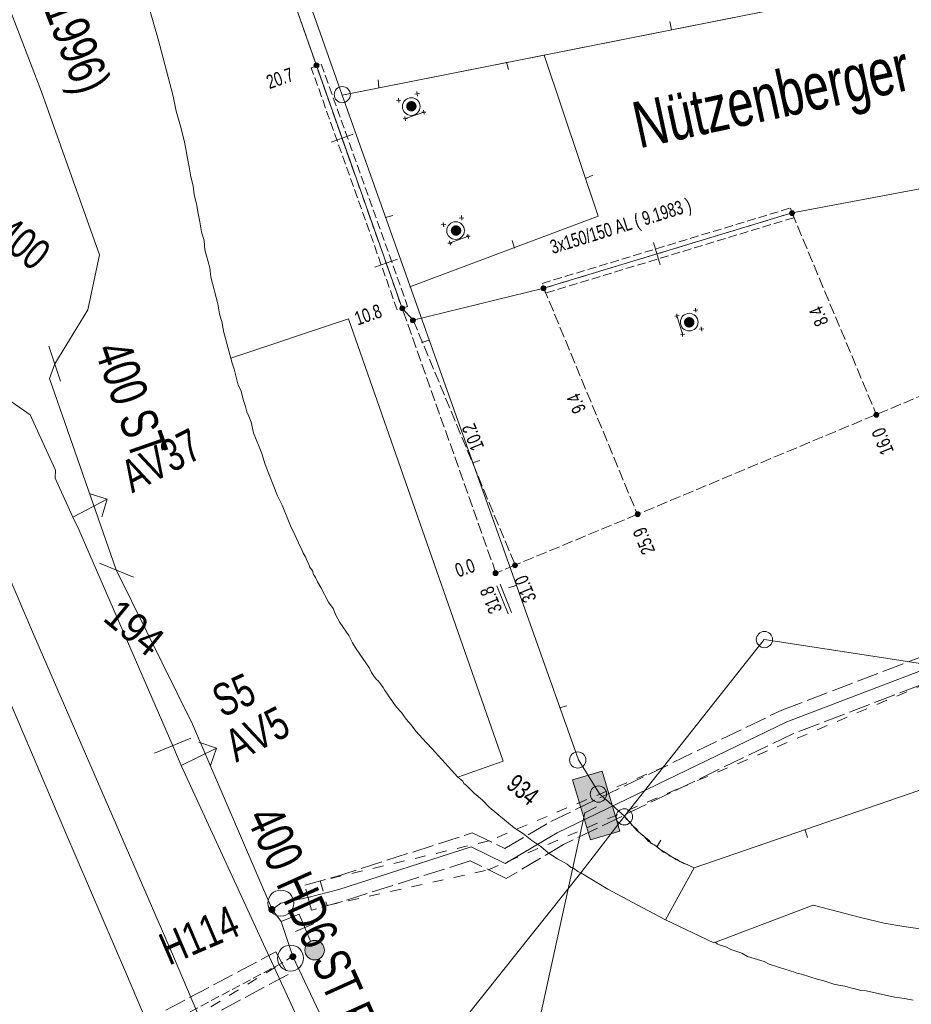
# Model space of a CAD drawing. Header units: metres. Extents: x -740 to 758, y -633 to 854.
# Tile 985 of 1056: x 438 to 473, y -46 to -8. Entities that reach past the tile are written whole.
import ezdxf

# ---------------------------------------------------------------- set-up
doc = ezdxf.new("R2010")
doc.units = ezdxf.units.M
doc.header["$MEASUREMENT"] = 0
for name, pattern in [('166_166', [0.3328, 0.1664, -0.1664]), ('333_125', [0.4576, 0.3328, -0.1248]), ('333_333', [0.6656, 0.3328, -0.3328]), ('416_125', [0.5408, 0.416, -0.1248]), ('416_416', [0.832, 0.416, -0.416]), ('832_208', [1.04, 0.832, -0.208])]:
    doc.linetypes.add(name, pattern=pattern)
for name, color, linetype in [('Gas.LOVION', 7, 'Continuous'), ('Gis.LOVION', 7, 'Continuous'), ('Grundkarte.LOVION', 7, 'Continuous'), ('Grundkarte_Text.LOVION', 7, 'Continuous'), ('Strom.LOVION', 7, 'Continuous'), ('StromBemass.LOVION', 7, 'Continuous'), ('Telko.LOVION', 7, 'Continuous'), ('Wasser.LOVION', 7, 'Continuous')]:
    doc.layers.add(name, color=color, linetype=linetype)
doc.styles.add('ERSTELLTER_STIL_1', font='arial.ttf')

msp = doc.modelspace()

# ---------------------------------------------------------------- hatches: boundary and pattern name
at = {"layer": 'Strom.LOVION', "linetype": 'Continuous', "lineweight": 18}
for points in [[(453.631, -11.654), (453.646, -11.634), (453.658, -11.612), (453.667, -11.589), (453.673, -11.564), (453.676, -11.539), (453.676, -11.514), (453.673, -11.489), (453.667, -11.465), (453.657, -11.442), (453.645, -11.42), (453.63, -11.4), (453.613, -11.381), (453.594, -11.365), (453.573, -11.352), (453.55, -11.341), (453.526, -11.334), (453.501, -11.329), (453.476, -11.328), (453.451, -11.329), (453.427, -11.334), (453.403, -11.342), (453.38, -11.353), (453.359, -11.366), (453.34, -11.382), (453.323, -11.401), (453.308, -11.421), (453.296, -11.443), (453.287, -11.466), (453.281, -11.491), (453.278, -11.516), (453.278, -11.541), (453.281, -11.565), (453.287, -11.59), (453.297, -11.613), (453.309, -11.635), (453.323, -11.655), (453.341, -11.673), (453.36, -11.689), (453.381, -11.703), (453.404, -11.713), (453.428, -11.721), (453.453, -11.726), (453.478, -11.727), (453.503, -11.725), (453.527, -11.721), (453.551, -11.713), (453.574, -11.702), (453.595, -11.689), (453.614, -11.673)], [(453.536, -11.573), (453.541, -11.566), (453.545, -11.558), (453.548, -11.549), (453.551, -11.541), (453.552, -11.532), (453.552, -11.523), (453.551, -11.514), (453.548, -11.505), (453.545, -11.497), (453.541, -11.489), (453.535, -11.482), (453.529, -11.475), (453.522, -11.47), (453.515, -11.465), (453.506, -11.461), (453.498, -11.458), (453.489, -11.457), (453.48, -11.456), (453.471, -11.457), (453.462, -11.458), (453.454, -11.461), (453.446, -11.465), (453.438, -11.47), (453.431, -11.476), (453.425, -11.482), (453.42, -11.489), (453.416, -11.497), (453.412, -11.506), (453.41, -11.514), (453.409, -11.523), (453.409, -11.532), (453.41, -11.541), (453.412, -11.55), (453.416, -11.558), (453.42, -11.566), (453.425, -11.573), (453.432, -11.58), (453.439, -11.585), (453.446, -11.59), (453.454, -11.594), (453.463, -11.597), (453.472, -11.598), (453.481, -11.599), (453.49, -11.598), (453.498, -11.597), (453.507, -11.594), (453.515, -11.59), (453.523, -11.585), (453.529, -11.579)], [(455.349, -16.431), (455.364, -16.411), (455.376, -16.389), (455.385, -16.365), (455.392, -16.341), (455.395, -16.316), (455.395, -16.291), (455.391, -16.266), (455.385, -16.241), (455.376, -16.218), (455.363, -16.196), (455.349, -16.176), (455.331, -16.157), (455.312, -16.141), (455.29, -16.128), (455.268, -16.117), (455.244, -16.109), (455.219, -16.105), (455.194, -16.103), (455.168, -16.105), (455.144, -16.11), (455.12, -16.118), (455.097, -16.128), (455.076, -16.142), (455.056, -16.158), (455.039, -16.177), (455.024, -16.197), (455.012, -16.219), (455.003, -16.243), (454.997, -16.267), (454.994, -16.292), (454.994, -16.317), (454.997, -16.342), (455.003, -16.367), (455.013, -16.39), (455.025, -16.412), (455.04, -16.432), (455.057, -16.451), (455.077, -16.467), (455.098, -16.48), (455.121, -16.491), (455.145, -16.499), (455.17, -16.503), (455.195, -16.505), (455.22, -16.503), (455.245, -16.498), (455.269, -16.49), (455.292, -16.48), (455.313, -16.466), (455.332, -16.45)], [(455.25, -16.349), (455.255, -16.342), (455.259, -16.334), (455.263, -16.326), (455.265, -16.317), (455.266, -16.309), (455.266, -16.3), (455.265, -16.291), (455.263, -16.282), (455.259, -16.274), (455.255, -16.266), (455.25, -16.259), (455.244, -16.253), (455.237, -16.247), (455.229, -16.242), (455.221, -16.238), (455.213, -16.236), (455.204, -16.234), (455.195, -16.233), (455.186, -16.234), (455.177, -16.236), (455.169, -16.239), (455.161, -16.242), (455.153, -16.247), (455.147, -16.253), (455.14, -16.259), (455.135, -16.267), (455.131, -16.274), (455.128, -16.283), (455.126, -16.291), (455.124, -16.3), (455.124, -16.309), (455.126, -16.318), (455.128, -16.326), (455.131, -16.335), (455.135, -16.342), (455.141, -16.35), (455.147, -16.356), (455.154, -16.362), (455.161, -16.367), (455.169, -16.37), (455.178, -16.373), (455.187, -16.375), (455.195, -16.375), (455.204, -16.375), (455.213, -16.373), (455.221, -16.37), (455.23, -16.366), (455.237, -16.362), (455.244, -16.356)], [(464.315, -19.96), (464.329, -19.94), (464.341, -19.918), (464.351, -19.894), (464.357, -19.87), (464.36, -19.845), (464.36, -19.82), (464.357, -19.795), (464.35, -19.77), (464.341, -19.747), (464.329, -19.725), (464.314, -19.705), (464.297, -19.686), (464.277, -19.67), (464.256, -19.657), (464.233, -19.646), (464.209, -19.638), (464.184, -19.634), (464.159, -19.632), (464.134, -19.634), (464.109, -19.639), (464.085, -19.647), (464.063, -19.657), (464.041, -19.671), (464.022, -19.687), (464.005, -19.706), (463.99, -19.726), (463.978, -19.748), (463.969, -19.772), (463.963, -19.796), (463.959, -19.821), (463.96, -19.846), (463.963, -19.871), (463.969, -19.896), (463.978, -19.919), (463.991, -19.941), (464.006, -19.961), (464.023, -19.98), (464.042, -19.996), (464.064, -20.009), (464.086, -20.02), (464.11, -20.027), (464.135, -20.032), (464.16, -20.034), (464.185, -20.032), (464.21, -20.027), (464.234, -20.019), (464.257, -20.008), (464.278, -19.995), (464.297, -19.979)], [(464.215, -19.878), (464.22, -19.871), (464.224, -19.863), (464.228, -19.855), (464.23, -19.846), (464.231, -19.837), (464.231, -19.828), (464.23, -19.819), (464.228, -19.811), (464.224, -19.802), (464.22, -19.795), (464.215, -19.787), (464.208, -19.781), (464.202, -19.775), (464.194, -19.77), (464.186, -19.767), (464.177, -19.764), (464.169, -19.762), (464.16, -19.762), (464.151, -19.762), (464.142, -19.764), (464.133, -19.767), (464.125, -19.771), (464.118, -19.775), (464.111, -19.781), (464.105, -19.788), (464.099, -19.795), (464.095, -19.803), (464.092, -19.811), (464.09, -19.82), (464.089, -19.829), (464.089, -19.838), (464.09, -19.847), (464.092, -19.855), (464.095, -19.864), (464.1, -19.871), (464.105, -19.879), (464.111, -19.885), (464.118, -19.891), (464.126, -19.896), (464.134, -19.899), (464.142, -19.902), (464.151, -19.904), (464.16, -19.904), (464.169, -19.904), (464.178, -19.902), (464.186, -19.899), (464.194, -19.895), (464.202, -19.891), (464.209, -19.885)]]:
    msp.add_hatch(color=150, dxfattribs=at).paths.add_polyline_path(points)
at = {"layer": 'StromBemass.LOVION', "linetype": 'Continuous', "lineweight": 13}
for points in [[(449.898, -10.01), (449.904, -10.001), (449.91, -9.991), (449.914, -9.98), (449.917, -9.968), (449.919, -9.957), (449.919, -9.945), (449.917, -9.933), (449.914, -9.922), (449.91, -9.911), (449.904, -9.901), (449.897, -9.892), (449.889, -9.883), (449.88, -9.876), (449.87, -9.869), (449.86, -9.864), (449.848, -9.861), (449.837, -9.859), (449.825, -9.858), (449.814, -9.859), (449.802, -9.861), (449.791, -9.865), (449.78, -9.87), (449.77, -9.876), (449.761, -9.883), (449.753, -9.892), (449.747, -9.902), (449.741, -9.912), (449.737, -9.923), (449.734, -9.934), (449.732, -9.946), (449.732, -9.957), (449.734, -9.969), (449.737, -9.98), (449.741, -9.991), (449.747, -10.001), (449.754, -10.011), (449.762, -10.019), (449.771, -10.027), (449.781, -10.033), (449.791, -10.038), (449.803, -10.042), (449.814, -10.044), (449.826, -10.045), (449.838, -10.044), (449.849, -10.042), (449.86, -10.038), (449.871, -10.033), (449.881, -10.027), (449.89, -10.019)], [(449.898, -10.01), (449.904, -10.001), (449.91, -9.991), (449.914, -9.98), (449.917, -9.968), (449.919, -9.957), (449.919, -9.945), (449.917, -9.933), (449.914, -9.922), (449.91, -9.911), (449.904, -9.901), (449.897, -9.892), (449.889, -9.883), (449.88, -9.876), (449.87, -9.869), (449.86, -9.864), (449.848, -9.861), (449.837, -9.859), (449.825, -9.858), (449.814, -9.859), (449.802, -9.861), (449.791, -9.865), (449.78, -9.87), (449.77, -9.876), (449.761, -9.883), (449.753, -9.892), (449.747, -9.902), (449.741, -9.912), (449.737, -9.923), (449.734, -9.934), (449.732, -9.946), (449.732, -9.957), (449.734, -9.969), (449.737, -9.98), (449.741, -9.991), (449.747, -10.001), (449.754, -10.011), (449.762, -10.019), (449.771, -10.027), (449.781, -10.033), (449.791, -10.038), (449.803, -10.042), (449.814, -10.044), (449.826, -10.045), (449.838, -10.044), (449.849, -10.042), (449.86, -10.038), (449.871, -10.033), (449.881, -10.027), (449.89, -10.019)], [(449.898, -10.01), (449.904, -10.001), (449.91, -9.991), (449.914, -9.98), (449.917, -9.968), (449.919, -9.957), (449.919, -9.945), (449.917, -9.933), (449.914, -9.922), (449.91, -9.911), (449.904, -9.901), (449.897, -9.892), (449.889, -9.883), (449.88, -9.876), (449.87, -9.869), (449.86, -9.864), (449.848, -9.861), (449.837, -9.859), (449.825, -9.858), (449.814, -9.859), (449.802, -9.861), (449.791, -9.865), (449.78, -9.87), (449.77, -9.876), (449.761, -9.883), (449.753, -9.892), (449.747, -9.902), (449.741, -9.912), (449.737, -9.923), (449.734, -9.934), (449.732, -9.946), (449.732, -9.957), (449.734, -9.969), (449.737, -9.98), (449.741, -9.991), (449.747, -10.001), (449.754, -10.011), (449.762, -10.019), (449.771, -10.027), (449.781, -10.033), (449.791, -10.038), (449.803, -10.042), (449.814, -10.044), (449.826, -10.045), (449.838, -10.044), (449.849, -10.042), (449.86, -10.038), (449.871, -10.033), (449.881, -10.027), (449.89, -10.019)], [(449.9, -10.016), (449.906, -10.006), (449.912, -9.996), (449.916, -9.985), (449.919, -9.974), (449.921, -9.962), (449.921, -9.95), (449.919, -9.938), (449.916, -9.927), (449.912, -9.916), (449.906, -9.906), (449.899, -9.896), (449.891, -9.888), (449.882, -9.88), (449.872, -9.874), (449.861, -9.869), (449.85, -9.865), (449.839, -9.863), (449.827, -9.863), (449.815, -9.863), (449.804, -9.866), (449.792, -9.869), (449.782, -9.874), (449.772, -9.881), (449.763, -9.888), (449.755, -9.897), (449.748, -9.906), (449.742, -9.917), (449.738, -9.928), (449.735, -9.939), (449.734, -9.951), (449.734, -9.962), (449.735, -9.974), (449.738, -9.986), (449.743, -9.996), (449.748, -10.007), (449.755, -10.016), (449.763, -10.025), (449.772, -10.032), (449.782, -10.039), (449.793, -10.043), (449.804, -10.047), (449.816, -10.049), (449.828, -10.05), (449.839, -10.049), (449.851, -10.047), (449.862, -10.043), (449.873, -10.038), (449.883, -10.032), (449.892, -10.024)], [(468.189, -15.699), (468.196, -15.689), (468.201, -15.679), (468.206, -15.668), (468.208, -15.657), (468.21, -15.645), (468.21, -15.633), (468.208, -15.622), (468.205, -15.61), (468.201, -15.599), (468.195, -15.589), (468.188, -15.579), (468.18, -15.571), (468.171, -15.563), (468.161, -15.557), (468.151, -15.552), (468.139, -15.549), (468.128, -15.546), (468.116, -15.546), (468.104, -15.546), (468.093, -15.549), (468.082, -15.552), (468.071, -15.557), (468.061, -15.564), (468.052, -15.571), (468.044, -15.58), (468.037, -15.589), (468.032, -15.6), (468.027, -15.611), (468.024, -15.622), (468.023, -15.634), (468.023, -15.646), (468.024, -15.657), (468.027, -15.669), (468.032, -15.68), (468.037, -15.69), (468.044, -15.699), (468.053, -15.708), (468.062, -15.715), (468.072, -15.722), (468.082, -15.727), (468.093, -15.73), (468.105, -15.732), (468.117, -15.733), (468.128, -15.732), (468.14, -15.73), (468.151, -15.726), (468.162, -15.721), (468.172, -15.715), (468.181, -15.707)], [(458.632, -18.587), (458.639, -18.577), (458.645, -18.567), (458.649, -18.556), (458.652, -18.545), (458.653, -18.533), (458.653, -18.521), (458.652, -18.509), (458.649, -18.498), (458.644, -18.487), (458.639, -18.477), (458.632, -18.467), (458.624, -18.458), (458.615, -18.451), (458.605, -18.445), (458.594, -18.44), (458.583, -18.436), (458.571, -18.434), (458.559, -18.433), (458.547, -18.434), (458.536, -18.436), (458.525, -18.44), (458.514, -18.445), (458.504, -18.451), (458.495, -18.459), (458.487, -18.467), (458.48, -18.477), (458.474, -18.487), (458.47, -18.498), (458.467, -18.51), (458.465, -18.522), (458.466, -18.533), (458.467, -18.545), (458.47, -18.557), (458.474, -18.568), (458.48, -18.578), (458.487, -18.587), (458.495, -18.596), (458.504, -18.604), (458.514, -18.61), (458.525, -18.615), (458.536, -18.619), (458.548, -18.621), (458.56, -18.621), (458.572, -18.621), (458.583, -18.618), (458.594, -18.615), (458.605, -18.61), (458.615, -18.603), (458.624, -18.596)], [(453.2, -19.356), (453.206, -19.347), (453.212, -19.336), (453.216, -19.326), (453.219, -19.314), (453.22, -19.303), (453.22, -19.291), (453.219, -19.28), (453.216, -19.269), (453.212, -19.258), (453.206, -19.248), (453.199, -19.238), (453.191, -19.23), (453.182, -19.222), (453.173, -19.216), (453.162, -19.211), (453.151, -19.208), (453.14, -19.206), (453.128, -19.205), (453.116, -19.206), (453.105, -19.208), (453.094, -19.212), (453.083, -19.217), (453.074, -19.223), (453.065, -19.23), (453.057, -19.239), (453.05, -19.248), (453.045, -19.258), (453.04, -19.269), (453.037, -19.28), (453.036, -19.292), (453.036, -19.303), (453.038, -19.315), (453.04, -19.326), (453.045, -19.337), (453.05, -19.347), (453.057, -19.357), (453.065, -19.365), (453.074, -19.372), (453.084, -19.378), (453.095, -19.383), (453.106, -19.387), (453.117, -19.389), (453.129, -19.39), (453.14, -19.389), (453.152, -19.387), (453.163, -19.383), (453.173, -19.378), (453.183, -19.372), (453.192, -19.365)], [(453.2, -19.356), (453.206, -19.347), (453.212, -19.336), (453.216, -19.326), (453.219, -19.314), (453.22, -19.303), (453.22, -19.291), (453.219, -19.28), (453.216, -19.269), (453.212, -19.258), (453.206, -19.248), (453.199, -19.238), (453.191, -19.23), (453.182, -19.222), (453.173, -19.216), (453.162, -19.211), (453.151, -19.208), (453.14, -19.206), (453.128, -19.205), (453.116, -19.206), (453.105, -19.208), (453.094, -19.212), (453.083, -19.217), (453.074, -19.223), (453.065, -19.23), (453.057, -19.239), (453.05, -19.248), (453.045, -19.258), (453.04, -19.269), (453.037, -19.28), (453.036, -19.292), (453.036, -19.303), (453.038, -19.315), (453.04, -19.326), (453.045, -19.337), (453.05, -19.347), (453.057, -19.357), (453.065, -19.365), (453.074, -19.372), (453.084, -19.378), (453.095, -19.383), (453.106, -19.387), (453.117, -19.389), (453.129, -19.39), (453.14, -19.389), (453.152, -19.387), (453.163, -19.383), (453.173, -19.378), (453.183, -19.372), (453.192, -19.365)], [(453.612, -19.819), (453.619, -19.809), (453.625, -19.798), (453.629, -19.787), (453.632, -19.775), (453.633, -19.763), (453.633, -19.751), (453.632, -19.739), (453.629, -19.728), (453.624, -19.717), (453.619, -19.706), (453.611, -19.696), (453.603, -19.688), (453.594, -19.68), (453.584, -19.673), (453.573, -19.668), (453.561, -19.665), (453.549, -19.662), (453.537, -19.662), (453.525, -19.662), (453.513, -19.665), (453.502, -19.669), (453.491, -19.674), (453.481, -19.68), (453.472, -19.688), (453.463, -19.697), (453.456, -19.707), (453.451, -19.717), (453.446, -19.728), (453.443, -19.74), (453.442, -19.752), (453.442, -19.764), (453.443, -19.776), (453.446, -19.788), (453.451, -19.799), (453.457, -19.809), (453.464, -19.819), (453.472, -19.828), (453.481, -19.836), (453.492, -19.842), (453.503, -19.847), (453.514, -19.851), (453.526, -19.853), (453.538, -19.854), (453.55, -19.853), (453.562, -19.851), (453.573, -19.847), (453.584, -19.842), (453.594, -19.835), (453.604, -19.827)], [(471.429, -23.448), (471.436, -23.438), (471.442, -23.428), (471.446, -23.417), (471.449, -23.405), (471.451, -23.394), (471.45, -23.382), (471.449, -23.37), (471.446, -23.359), (471.442, -23.348), (471.436, -23.338), (471.429, -23.328), (471.421, -23.319), (471.412, -23.312), (471.402, -23.306), (471.391, -23.301), (471.38, -23.297), (471.368, -23.295), (471.356, -23.294), (471.345, -23.295), (471.333, -23.297), (471.322, -23.301), (471.311, -23.306), (471.301, -23.312), (471.292, -23.32), (471.284, -23.328), (471.277, -23.338), (471.272, -23.348), (471.267, -23.359), (471.264, -23.371), (471.263, -23.383), (471.263, -23.394), (471.264, -23.406), (471.267, -23.417), (471.272, -23.428), (471.278, -23.439), (471.284, -23.448), (471.293, -23.457), (471.302, -23.464), (471.312, -23.471), (471.322, -23.476), (471.334, -23.479), (471.345, -23.481), (471.357, -23.482), (471.369, -23.481), (471.38, -23.479), (471.392, -23.475), (471.402, -23.47), (471.412, -23.464), (471.421, -23.456)], [(462.25, -27.273), (462.257, -27.263), (462.263, -27.253), (462.267, -27.241), (462.27, -27.23), (462.272, -27.218), (462.271, -27.206), (462.27, -27.194), (462.267, -27.183), (462.263, -27.172), (462.257, -27.161), (462.25, -27.151), (462.241, -27.143), (462.232, -27.135), (462.222, -27.129), (462.211, -27.124), (462.2, -27.12), (462.188, -27.118), (462.176, -27.117), (462.164, -27.118), (462.153, -27.12), (462.141, -27.124), (462.13, -27.129), (462.12, -27.136), (462.111, -27.143), (462.103, -27.152), (462.096, -27.162), (462.09, -27.172), (462.086, -27.183), (462.083, -27.195), (462.081, -27.207), (462.082, -27.219), (462.083, -27.23), (462.086, -27.242), (462.09, -27.253), (462.096, -27.264), (462.103, -27.273), (462.112, -27.282), (462.121, -27.29), (462.131, -27.296), (462.142, -27.301), (462.153, -27.305), (462.165, -27.307), (462.177, -27.308), (462.189, -27.307), (462.2, -27.304), (462.212, -27.301), (462.223, -27.296), (462.233, -27.289), (462.242, -27.282)], [(457.534, -29.239), (457.541, -29.23), (457.547, -29.22), (457.551, -29.209), (457.554, -29.197), (457.555, -29.185), (457.555, -29.174), (457.554, -29.162), (457.551, -29.151), (457.547, -29.14), (457.541, -29.129), (457.534, -29.12), (457.526, -29.111), (457.517, -29.104), (457.507, -29.097), (457.496, -29.092), (457.485, -29.089), (457.473, -29.087), (457.461, -29.086), (457.45, -29.087), (457.438, -29.089), (457.427, -29.093), (457.416, -29.098), (457.406, -29.104), (457.397, -29.112), (457.389, -29.12), (457.382, -29.13), (457.377, -29.14), (457.372, -29.151), (457.37, -29.163), (457.368, -29.174), (457.368, -29.186), (457.37, -29.198), (457.373, -29.209), (457.377, -29.22), (457.383, -29.23), (457.39, -29.24), (457.398, -29.248), (457.407, -29.256), (457.417, -29.262), (457.427, -29.267), (457.439, -29.271), (457.45, -29.273), (457.462, -29.274), (457.474, -29.273), (457.485, -29.271), (457.497, -29.267), (457.507, -29.262), (457.517, -29.256), (457.526, -29.248)], [(456.787, -29.535), (456.794, -29.526), (456.8, -29.515), (456.804, -29.504), (456.807, -29.493), (456.808, -29.481), (456.808, -29.469), (456.807, -29.458), (456.804, -29.446), (456.8, -29.435), (456.794, -29.425), (456.787, -29.415), (456.779, -29.407), (456.77, -29.399), (456.76, -29.393), (456.749, -29.388), (456.738, -29.384), (456.726, -29.382), (456.714, -29.381), (456.703, -29.382), (456.691, -29.384), (456.68, -29.388), (456.669, -29.393), (456.659, -29.4), (456.65, -29.407), (456.642, -29.416), (456.635, -29.425), (456.629, -29.436), (456.625, -29.447), (456.622, -29.458), (456.621, -29.47), (456.621, -29.482), (456.622, -29.493), (456.625, -29.505), (456.63, -29.516), (456.635, -29.526), (456.642, -29.536), (456.65, -29.544), (456.66, -29.552), (456.67, -29.558), (456.68, -29.563), (456.692, -29.567), (456.703, -29.569), (456.715, -29.569), (456.727, -29.569), (456.738, -29.566), (456.749, -29.563), (456.76, -29.558), (456.77, -29.551), (456.779, -29.544)], [(456.79, -29.537), (456.797, -29.527), (456.803, -29.517), (456.807, -29.506), (456.81, -29.494), (456.811, -29.482), (456.811, -29.471), (456.81, -29.459), (456.807, -29.447), (456.802, -29.436), (456.797, -29.426), (456.79, -29.416), (456.782, -29.408), (456.772, -29.4), (456.762, -29.394), (456.752, -29.389), (456.74, -29.385), (456.729, -29.383), (456.717, -29.383), (456.705, -29.383), (456.693, -29.386), (456.682, -29.389), (456.671, -29.394), (456.661, -29.401), (456.652, -29.408), (456.644, -29.417), (456.637, -29.427), (456.632, -29.437), (456.627, -29.448), (456.624, -29.459), (456.623, -29.471), (456.623, -29.483), (456.625, -29.495), (456.628, -29.506), (456.632, -29.517), (456.638, -29.528), (456.645, -29.537), (456.653, -29.546), (456.662, -29.553), (456.672, -29.56), (456.683, -29.565), (456.694, -29.568), (456.706, -29.571), (456.718, -29.571), (456.729, -29.57), (456.741, -29.568), (456.752, -29.564), (456.763, -29.559), (456.773, -29.553), (456.782, -29.545)]]:
    msp.add_hatch(color=7, dxfattribs=at).paths.add_polyline_path(points)
at = {"layer": 'Telko.LOVION', "linetype": 'Continuous', "lineweight": 13}
msp.add_hatch(color=7, dxfattribs=at).paths.add_polyline_path([(459.679, -37.42), (460.363, -39.732), (461.498, -39.4), (460.814, -37.087)])
msp.add_hatch(color=7, dxfattribs=at).paths.add_polyline_path([(459.679, -37.42), (460.363, -39.732), (461.498, -39.4), (460.814, -37.087)])
at = {"layer": 'Wasser.LOVION', "linetype": 'Continuous', "lineweight": 13}
for points in [[(448.215, -42.493), (448.225, -42.48), (448.233, -42.465), (448.239, -42.45), (448.243, -42.434), (448.245, -42.417), (448.245, -42.4), (448.243, -42.384), (448.239, -42.368), (448.233, -42.352), (448.225, -42.338), (448.215, -42.324), (448.203, -42.312), (448.19, -42.302), (448.176, -42.293), (448.161, -42.286), (448.145, -42.281), (448.129, -42.278), (448.112, -42.277), (448.096, -42.278), (448.08, -42.281), (448.064, -42.286), (448.049, -42.293), (448.035, -42.302), (448.022, -42.313), (448.011, -42.325), (448.001, -42.338), (447.993, -42.353), (447.987, -42.369), (447.983, -42.385), (447.981, -42.401), (447.981, -42.418), (447.983, -42.434), (447.987, -42.45), (447.993, -42.466), (448.001, -42.48), (448.011, -42.494), (448.022, -42.506), (448.035, -42.517), (448.049, -42.525), (448.065, -42.532), (448.08, -42.538), (448.097, -42.541), (448.113, -42.542), (448.13, -42.541), (448.146, -42.537), (448.162, -42.532), (448.177, -42.525), (448.191, -42.516), (448.204, -42.505)], [(448.215, -42.496), (448.225, -42.483), (448.233, -42.468), (448.239, -42.453), (448.243, -42.437), (448.245, -42.42), (448.245, -42.403), (448.243, -42.387), (448.239, -42.371), (448.233, -42.355), (448.225, -42.341), (448.215, -42.327), (448.203, -42.315), (448.19, -42.305), (448.176, -42.296), (448.161, -42.289), (448.145, -42.284), (448.129, -42.281), (448.112, -42.28), (448.096, -42.281), (448.08, -42.284), (448.064, -42.289), (448.049, -42.296), (448.035, -42.305), (448.022, -42.316), (448.011, -42.328), (448.001, -42.342), (447.993, -42.356), (447.987, -42.372), (447.983, -42.388), (447.981, -42.404), (447.981, -42.421), (447.983, -42.437), (447.987, -42.453), (447.993, -42.469), (448.001, -42.483), (448.011, -42.497), (448.023, -42.509), (448.035, -42.52), (448.049, -42.528), (448.065, -42.535), (448.08, -42.541), (448.097, -42.544), (448.113, -42.545), (448.13, -42.544), (448.146, -42.54), (448.162, -42.535), (448.177, -42.528), (448.191, -42.519), (448.204, -42.508)], [(450.045, -44.21), (450.073, -44.172), (450.095, -44.13), (450.112, -44.087), (450.124, -44.041), (450.13, -43.994), (450.13, -43.947), (450.124, -43.901), (450.112, -43.855), (450.094, -43.811), (450.071, -43.77), (450.044, -43.732), (450.011, -43.698), (449.975, -43.668), (449.935, -43.643), (449.893, -43.623), (449.848, -43.609), (449.802, -43.6), (449.755, -43.597), (449.708, -43.6), (449.661, -43.609), (449.617, -43.624), (449.574, -43.644), (449.535, -43.67), (449.498, -43.7), (449.466, -43.734), (449.439, -43.772), (449.416, -43.814), (449.399, -43.857), (449.388, -43.903), (449.382, -43.95), (449.382, -43.997), (449.388, -44.043), (449.4, -44.089), (449.417, -44.133), (449.44, -44.174), (449.468, -44.212), (449.5, -44.246), (449.537, -44.276), (449.576, -44.301), (449.619, -44.321), (449.664, -44.335), (449.71, -44.344), (449.757, -44.347), (449.804, -44.343), (449.85, -44.335), (449.895, -44.32), (449.937, -44.3), (449.977, -44.274), (450.013, -44.244)], [(449.019, -44.305), (449.029, -44.292), (449.037, -44.277), (449.043, -44.262), (449.047, -44.246), (449.049, -44.23), (449.049, -44.214), (449.047, -44.198), (449.042, -44.182), (449.036, -44.167), (449.028, -44.152), (449.019, -44.139), (449.008, -44.127), (448.995, -44.117), (448.981, -44.108), (448.966, -44.101), (448.951, -44.096), (448.935, -44.093), (448.918, -44.092), (448.902, -44.093), (448.886, -44.096), (448.871, -44.102), (448.856, -44.109), (448.842, -44.117), (448.829, -44.128), (448.818, -44.14), (448.809, -44.153), (448.801, -44.167), (448.795, -44.183), (448.791, -44.198), (448.789, -44.215), (448.789, -44.231), (448.791, -44.247), (448.795, -44.263), (448.801, -44.278), (448.809, -44.292), (448.819, -44.306), (448.83, -44.317), (448.843, -44.328), (448.856, -44.337), (448.871, -44.343), (448.887, -44.348), (448.903, -44.351), (448.919, -44.352), (448.936, -44.351), (448.952, -44.348), (448.967, -44.343), (448.982, -44.336), (448.996, -44.327), (449.008, -44.317)], [(449.023, -44.305), (449.033, -44.292), (449.041, -44.277), (449.047, -44.262), (449.051, -44.246), (449.053, -44.23), (449.053, -44.214), (449.051, -44.198), (449.047, -44.182), (449.04, -44.167), (449.033, -44.153), (449.023, -44.139), (449.012, -44.127), (448.999, -44.117), (448.985, -44.108), (448.97, -44.102), (448.955, -44.097), (448.939, -44.094), (448.923, -44.093), (448.906, -44.094), (448.89, -44.097), (448.875, -44.102), (448.86, -44.109), (448.846, -44.118), (448.834, -44.128), (448.823, -44.14), (448.813, -44.153), (448.805, -44.168), (448.799, -44.183), (448.795, -44.199), (448.793, -44.215), (448.793, -44.231), (448.795, -44.247), (448.8, -44.263), (448.806, -44.278), (448.814, -44.292), (448.823, -44.306), (448.834, -44.318), (448.847, -44.328), (448.861, -44.337), (448.876, -44.343), (448.891, -44.348), (448.907, -44.351), (448.923, -44.352), (448.94, -44.351), (448.956, -44.348), (448.971, -44.343), (448.986, -44.336), (449, -44.327), (449.012, -44.317)]]:
    msp.add_hatch(color=7, dxfattribs=at).paths.add_polyline_path(points)

# ---------------------------------------------------------------- linework, layer by layer
at = {"layer": 'Gas.LOVION', "color": 1, "linetype": 'Continuous', "lineweight": 18}
msp.add_lwpolyline([(469.236, -88.918), (462.725, -76.136), (444.625, -36.867), (444.301, -36.116), (440.694, -27.794), (440.456, -27.329), (439.778, -25.829), (439.791, -25.517), (438.816, -23.396), (438.133, -22.916), (437.464, -22.42), (437.052, -22.135), (435.835, -21.323), (430.077, -17.453), (423.222, -12.788), (422.357, -12.104)], dxfattribs=at)
at = {"layer": 'Gas.LOVION', "color": 7, "linetype": 'Continuous', "lineweight": 13}
for points in [[(441.121, -26.422), (441.778, -26.638), (441.577, -27.308)], [(440.456, -27.329), (441.778, -26.638)], [(444.996, -35.826), (443.605, -36.405)], [(444.625, -36.867), (445.979, -36.203)], [(445.306, -35.973), (445.979, -36.203), (445.749, -36.875)]]:
    msp.add_lwpolyline(points, dxfattribs=at)
at = {"layer": 'Grundkarte.LOVION', "color": 253, "linetype": 'Continuous', "lineweight": 18}
for points in [[(500.515, 82.993), (509.493, 62.207), (531.829, 10.303), (530.352, 9.686), (486.646, -3.986), (450.81, -11.096), (442.511, 12.418)], [(432.542, -16.813), (438.907, -31.737), (444.324, -44.212), (447.279, -51.164)], [(444.948, -50.594), (442.528, -44.89), (440.157, -39.388), (437.283, -32.664)], [(473.037, -43.148), (472.408, -43.062), (471.656, -42.929), (470.749, -42.722), (468.929, -42.249), (465.109, -43.687), (463.25, -42.805), (462.159, -42.231), (461.036, -41.632), (459.999, -40.994), (461.678, -38.82), (462.145, -39.366), (462.434, -39.604), (462.601, -39.794), (462.82, -39.921), (463.045, -40.105), (463.296, -40.258), (463.644, -40.49), (464.355, -40.805), (482.826, -34.447)], [(473.037, -43.148), (472.408, -43.062), (471.656, -42.929), (470.749, -42.722), (468.929, -42.249), (465.109, -43.687), (463.25, -42.805), (462.159, -42.231), (461.036, -41.632), (459.999, -40.994), (461.678, -38.82), (462.145, -39.366), (462.434, -39.604), (462.601, -39.794), (462.82, -39.921), (463.045, -40.105), (463.296, -40.258), (463.644, -40.49), (464.355, -40.805), (482.826, -34.447)]]:
    msp.add_lwpolyline(points, dxfattribs=at)
at = {"layer": 'Grundkarte.LOVION', "color": 8, "linetype": 'Continuous', "lineweight": 18}
for points in [[(500.515, 82.993), (509.493, 62.207), (531.829, 10.303), (530.352, 9.686), (486.646, -3.986), (450.81, -11.096), (442.511, 12.418)], [(442.511, 12.418), (450.81, -11.096), (459.9, -36.659), (460.708, -37.969), (461.678, -38.82), (459.999, -40.994), (455.077, -47.18), (461.208, -64.55), (465.934, -75.704), (467.495, -78.063), (466.606, -78.948), (467.549, -81.339), (489.287, -122.897)], [(442.511, 12.418), (450.81, -11.096), (459.9, -36.659), (460.708, -37.969), (461.678, -38.82), (459.999, -40.994), (455.077, -47.18), (461.208, -64.55), (465.934, -75.704), (467.495, -78.063), (466.606, -78.948), (467.549, -81.339), (489.287, -122.897)], [(458.581, -9.567), (486.646, -3.986), (530.352, 9.686)], [(443.426, -7.827), (443.569, -8.375), (443.743, -8.949), (444.312, -11.14), (444.428, -11.72), (444.602, -12.294), (444.744, -12.841), (444.805, -13.16), (444.871, -13.538), (444.932, -13.857), (444.999, -14.235), (445.092, -14.581), (445.126, -14.932), (445.219, -15.278), (445.285, -15.655), (445.346, -15.974), (445.412, -16.352), (445.505, -16.698), (445.54, -17.049), (445.726, -17.74), (445.76, -18.092), (446.039, -19.128), (446.105, -19.506), (446.198, -19.852), (446.259, -20.171), (446.537, -21.208), (446.587, -21.41), (446.668, -21.638), (446.816, -22.244), (446.924, -22.441), (447.023, -22.845), (447.104, -23.073), (447.153, -23.275), (447.229, -23.445), (447.311, -23.674), (447.409, -24.078), (447.724, -24.875), (447.854, -25.305), (448.326, -26.501), (448.509, -26.867), (448.824, -27.664), (449.007, -28.03), (449.197, -28.455), (449.267, -28.566), (449.31, -28.71), (449.412, -28.848), (449.456, -28.991), (449.526, -29.102), (449.57, -29.246), (449.672, -29.384), (449.715, -29.527), (449.785, -29.639), (449.861, -29.809), (450.001, -30.031), (450.293, -30.594), (450.465, -30.843), (450.578, -31.098), (450.724, -31.379), (451.068, -31.878), (451.214, -32.159), (451.354, -32.382), (451.87, -33.129), (451.946, -33.299), (452.016, -33.411), (452.118, -33.548), (452.215, -33.628), (452.285, -33.739), (452.387, -33.877), (452.457, -33.988), (452.559, -34.126), (452.629, -34.237), (452.731, -34.375), (452.801, -34.486), (452.903, -34.624), (453.102, -34.841), (453.274, -35.09), (453.473, -35.308), (453.645, -35.557), (454.042, -35.991), (454.272, -36.234), (455.265, -37.319), (455.458, -37.478), (455.496, -37.563), (455.592, -37.642), (455.887, -37.938), (456.209, -38.202), (456.472, -38.472), (457.436, -39.265), (457.783, -39.497), (458.105, -39.761), (458.453, -39.993), (458.742, -40.231), (459.09, -40.463), (459.464, -40.662), (459.625, -40.795), (459.715, -40.815), (459.876, -40.947), (459.999, -40.994), (461.036, -41.632), (462.159, -42.231), (463.25, -42.805), (465.109, -43.687), (468.929, -42.249), (470.749, -42.722), (471.656, -42.929), (472.408, -43.062), (473.037, -43.148)], [(463.42, -8.267), (463.48, -8.586)], [(450.81, -11.096), (458.581, -9.567), (460.663, -15.748), (453.422, -18.466)], [(457.216, -10.115), (457.129, -9.828)], [(452.201, -10.516), (452.23, -10.809)], [(450.81, -11.096), (459.9, -36.659)], [(460.45, -14.173), (460.195, -14.286)], [(452.769, -15.722), (452.482, -15.809)], [(432.542, -16.813), (438.907, -31.737), (444.324, -44.212), (447.279, -51.164)], [(457.357, -16.692), (457.444, -16.979)], [(446.537, -21.208), (451.06, -19.701), (457.008, -36.706), (455.265, -37.319)], [(453.868, -20.609), (454.155, -20.522)], [(456.115, -25.148), (455.828, -25.235)], [(457.213, -30.036), (457.5, -29.948)], [(455.077, -47.18), (459.999, -40.994), (461.678, -38.82), (467.043, -32.03), (482.826, -34.447)], [(444.948, -50.594), (442.528, -44.89), (440.157, -39.388), (437.283, -32.664)], [(482.826, -34.447), (464.355, -40.805), (463.644, -40.49), (463.296, -40.258), (463.045, -40.105), (462.82, -39.921), (462.601, -39.794), (462.434, -39.604), (462.145, -39.366), (461.678, -38.82)], [(482.826, -34.447), (464.355, -40.805)], [(459.46, -34.574), (459.173, -34.662)], [(461.678, -38.82), (461.748, -38.932), (461.876, -39.037), (461.946, -39.149), (462.139, -39.307), (462.209, -39.419), (462.627, -39.762), (462.697, -39.873), (462.82, -39.921), (463.173, -40.211), (463.296, -40.258), (463.425, -40.364), (463.548, -40.411), (463.703, -40.484), (463.799, -40.564), (463.954, -40.637), (464.077, -40.684), (464.232, -40.758), (464.355, -40.805)], [(468.704, -39.641), (468.617, -39.354)], [(463.069, -39.748), (462.916, -40)], [(464.355, -40.805), (463.25, -42.805)], [(455.077, -47.18), (459.999, -40.994), (461.036, -41.632), (462.159, -42.231), (463.25, -42.805), (465.109, -43.687), (468.929, -42.249), (470.749, -42.722), (471.656, -42.929), (472.408, -43.062), (473.037, -43.148)], [(465.168, -43.681), (465.232, -43.734), (465.355, -43.781), (465.568, -43.849), (465.756, -43.949), (466.183, -44.084), (466.402, -44.211), (467.042, -44.414), (467.229, -44.514), (467.87, -44.717), (467.961, -44.738), (468.084, -44.785), (468.174, -44.806), (468.297, -44.853), (468.478, -44.894), (469.119, -45.098), (469.3, -45.139), (469.727, -45.275), (469.909, -45.316), (470.149, -45.352), (470.362, -45.419), (470.544, -45.461), (470.757, -45.529), (470.965, -45.538), (472.053, -45.786), (472.442, -45.837), (472.773, -45.893)]]:
    msp.add_lwpolyline(points, dxfattribs=at)
at = {"layer": 'Grundkarte.LOVION', "color": 253, "linetype": 'Continuous', "lineweight": 18}
for points in [[(461.678, -38.82), (460.708, -37.969), (459.9, -36.659), (450.81, -11.096), (486.646, -3.986), (530.352, 9.686), (531.24, 7.556), (533.639, 1.761), (536.824, -6.026), (500.63, -21.564), (493.818, -27.166), (487.499, -32.365), (484.596, -34.718), (482.826, -34.447), (467.043, -32.03)], [(457.008, -36.706), (455.265, -37.319), (454.272, -36.234), (454.042, -35.991), (453.645, -35.557), (453.473, -35.308), (453.274, -35.09), (453.102, -34.841), (452.903, -34.624), (452.801, -34.486), (452.731, -34.375), (452.629, -34.237), (452.559, -34.126), (452.457, -33.988), (452.387, -33.877), (452.285, -33.739), (452.215, -33.628), (452.118, -33.548), (452.016, -33.411), (451.946, -33.299), (451.87, -33.129), (451.354, -32.382), (451.214, -32.159), (451.068, -31.878), (450.724, -31.379), (450.578, -31.098), (450.465, -30.843), (450.293, -30.594), (450.001, -30.031), (449.861, -29.809), (449.785, -29.639), (449.715, -29.527), (449.672, -29.384), (449.57, -29.246), (449.526, -29.102), (449.456, -28.991), (449.412, -28.848), (449.31, -28.71), (449.267, -28.566), (449.197, -28.455), (449.007, -28.03), (448.824, -27.664), (448.509, -26.867), (448.326, -26.501), (447.854, -25.305), (447.724, -24.875), (447.409, -24.078), (447.311, -23.674), (447.229, -23.445), (447.153, -23.275), (447.104, -23.073), (447.023, -22.845), (446.924, -22.441), (446.816, -22.244), (446.668, -21.638), (446.587, -21.41), (446.537, -21.208), (451.06, -19.701)], [(467.043, -32.03), (482.826, -34.447), (464.355, -40.805), (463.644, -40.49), (463.296, -40.258), (463.045, -40.105), (462.82, -39.921), (462.601, -39.794), (462.434, -39.604), (462.145, -39.366), (461.678, -38.82)]]:
    msp.add_lwpolyline(points, close=True, dxfattribs=at)
at = {"layer": 'Grundkarte.LOVION', "color": 8, "linetype": 'Continuous', "lineweight": 18}
msp.add_lwpolyline([(461.678, -38.82), (460.708, -37.969), (459.9, -36.659), (450.81, -11.096), (486.646, -3.986), (530.352, 9.686), (531.24, 7.556), (533.639, 1.761), (536.824, -6.026), (500.63, -21.564), (493.818, -27.166), (487.499, -32.365), (484.596, -34.718), (482.826, -34.447), (467.043, -32.03)], close=True, dxfattribs=at)
at = {"layer": 'Grundkarte.LOVION', "color": 9, "linetype": 'Continuous', "lineweight": 18}
for centre, radius in [((450.82, -11.079), 0.31), ((467.053, -32.031), 0.313), ((459.873, -36.662), 0.313), ((460.668, -37.97), 0.313), ((461.669, -38.847), 0.313)]:
    msp.add_circle(centre, radius, dxfattribs=at)
at = {"layer": 'Strom.LOVION', "color": 150, "linetype": 'Continuous', "lineweight": 18}
msp.add_lwpolyline([(482.412, -12.38), (481.721, -12.566), (472.96, -14.708), (468.114, -15.625), (458.57, -18.524), (453.548, -19.754), (453.119, -19.293), (449.827, -9.965), (442.115, 11.935)], dxfattribs=at)
at = {"layer": 'Strom.LOVION', "color": 7, "linetype": '333_125', "lineweight": 13}
for points in [[(453.334, -19.228), (452.933, -19.356), (449.628, -10.044), (450.013, -9.903)], [(468.052, -15.439), (468.177, -15.811), (458.633, -18.71), (458.508, -18.338)]]:
    msp.add_lwpolyline(points, close=True, dxfattribs=at)
at = {"layer": 'Strom.LOVION', "color": 9, "linetype": '333_333', "lineweight": 18}
for points in [[(449.827, -9.965), (453.119, -19.293)], [(458.57, -18.524), (468.114, -15.625)]]:
    msp.add_lwpolyline(points, dxfattribs=at)
at = {"layer": 'Strom.LOVION', "color": 250, "linetype": 'Continuous', "lineweight": 18}
for points in [[(453.693, -10.961), (453.71, -11.137)], [(452.899, -11.305), (453.075, -11.288)], [(452.978, -11.209), (452.996, -11.384)], [(453.614, -11.058), (453.789, -11.041)], [(453.94, -11.676), (453.971, -11.836)], [(453.16, -12.004), (453.322, -12.003)], [(453.226, -11.923), (453.256, -12.083)], [(453.874, -11.757), (454.037, -11.755)], [(455.321, -15.827), (455.497, -15.81)], [(455.401, -15.73), (455.418, -15.906)], [(454.623, -16.087), (454.798, -16.07)], [(454.702, -15.991), (454.719, -16.166)], [(455.582, -16.525), (455.744, -16.524)], [(455.648, -16.445), (455.678, -16.605)], [(454.883, -16.786), (455.046, -16.785)], [(454.949, -16.705), (454.98, -16.865)], [(464.408, -19.283), (464.409, -19.446)], [(463.611, -19.597), (463.771, -19.567)], [(463.69, -19.501), (463.691, -19.663)], [(464.329, -19.379), (464.488, -19.349)], [(464.626, -20.001), (464.643, -20.176)], [(463.829, -20.315), (463.989, -20.285)], [(463.908, -20.219), (463.909, -20.381)], [(464.547, -20.097), (464.722, -20.08)]]:
    msp.add_lwpolyline(points, dxfattribs=at)
at = {"layer": 'Strom.LOVION', "color": 7, "linetype": 'Continuous', "lineweight": 13}
for points in [[(453.247, -11.995), (453.962, -11.748)], [(450.396, -12.909), (451.238, -12.605)], [(454.971, -16.777), (455.67, -16.517)], [(462.788, -16.767), (463.049, -17.628)], [(452.077, -17.71), (452.949, -17.404)], [(463.683, -19.576), (463.901, -20.293)]]:
    msp.add_lwpolyline(points, dxfattribs=at)
for centre, radius in [((453.473, -11.538), 0.339), ((455.179, -16.308), 0.34), ((464.161, -19.827), 0.34)]:
    msp.add_circle(centre, radius, dxfattribs=at)
at = {"layer": 'StromBemass.LOVION', "color": 7, "linetype": '416_125', "lineweight": 13}
for points in [[(486.166, -17.215), (485.34, -17.532), (484.049, -18.087), (475.785, -21.525), (462.169, -27.216), (457.468, -29.168), (456.73, -29.477), (453.119, -19.293), (449.827, -9.965), (442.115, 11.935)], [(468.114, -15.625), (471.355, -23.377)], [(458.57, -18.524), (462.169, -27.216)], [(453.548, -19.754), (457.468, -29.168)]]:
    msp.add_lwpolyline(points, dxfattribs=at)
at = {"layer": 'StromBemass.LOVION', "color": 7, "linetype": 'Continuous', "lineweight": 13}
for points in [[(457.321, -30.986), (456.89, -29.905)], [(457.193, -31.042), (456.763, -29.961)]]:
    msp.add_lwpolyline(points, dxfattribs=at)
for centre, radius in [((449.826, -9.951), 0.0933), ((449.826, -9.951), 0.0933), ((449.826, -9.951), 0.0933), ((449.827, -9.956), 0.0937), ((468.116, -15.639), 0.0937), ((458.559, -18.527), 0.0941), ((453.128, -19.297), 0.0924), ((453.128, -19.297), 0.0924), ((453.538, -19.758), 0.096), ((471.357, -23.388), 0.094), ((462.177, -27.212), 0.0952), ((457.462, -29.18), 0.0938), ((456.715, -29.475), 0.094), ((456.717, -29.477), 0.0944)]:
    msp.add_circle(centre, radius, dxfattribs=at)
at = {"layer": 'Telko.LOVION', "color": 7, "linetype": 'Continuous', "lineweight": 13}
msp.add_lwpolyline([(459.679, -37.42), (460.814, -37.087), (461.498, -39.4), (460.363, -39.732)], close=True, dxfattribs=at)
msp.add_lwpolyline([(459.679, -37.42), (460.814, -37.087), (461.498, -39.4), (460.363, -39.732)], close=True, dxfattribs=at)
at = {"layer": 'Telko.LOVION', "color": 1, "linetype": 'Continuous', "lineweight": 18}
msp.add_lwpolyline([(460.594, -38.468), (460.143, -38.69), (458.131, -47.886), (457.93, -48.852), (458.185, -49.654), (462.181, -61.042), (462.466, -61.841)], dxfattribs=at)
at = {"layer": 'Wasser.LOVION', "color": 94, "linetype": 'Continuous', "lineweight": 18}
msp.add_lwpolyline([(471.051, -92.213), (463.931, -76.831), (458.241, -64.131), (454.265, -55.505), (448.92, -44.22), (448.464, -42.876), (448.122, -42.407), (445.062, -35.287), (442.132, -29.352), (439.565, -21.993), (439.761, -21.427), (441.036, -19.351), (441.48, -17.239), (439.256, -10.969), (434.164, 2.262)], dxfattribs=at)
at = {"layer": 'Wasser.LOVION', "color": 7, "linetype": 'Continuous', "lineweight": 13}
for points in [[(439.989, -22.099), (439.533, -20.755)], [(442.794, -29.628), (441.486, -29.091)], [(448.464, -42.876), (449.16, -42.586), (449.601, -43.622)], [(449.018, -43.25), (449.713, -42.961)]]:
    msp.add_lwpolyline(points, dxfattribs=at)
at = {"layer": 'Wasser.LOVION', "color": 7, "linetype": '832_208', "lineweight": 13}
for points in [[(486.285, -27.651), (486.643, -28.592), (468.123, -35.663), (459.331, -39.907), (457.124, -41.216), (455.743, -40.539), (450.826, -42.098), (449.633, -42.436), (449.376, -41.471), (450.556, -41.149), (455.815, -39.468), (457.071, -40.069), (458.846, -39.023), (467.722, -34.742)], [(448.267, -44.033), (448.736, -44.903), (443.583, -47.668), (439.425, -49.878), (438.955, -49.007), (443.111, -46.769)]]:
    msp.add_lwpolyline(points, close=True, dxfattribs=at)
at = {"layer": 'Wasser.LOVION', "color": 150, "linetype": 'Continuous', "lineweight": 18}
msp.add_lwpolyline([(448.122, -42.407), (448.454, -42.168), (449.496, -41.947), (450.693, -41.638), (455.779, -40.003), (457.083, -40.644), (459.08, -39.459), (467.914, -35.196), (486.464, -28.121)], dxfattribs=at)
at = {"layer": 'Wasser.LOVION', "color": 252, "linetype": '416_416', "lineweight": 18}
for points in [[(463.292, -36.889), (456.451, -39.775), (449.966, -41.31), (450.236, -42.259), (456.427, -40.886), (463.719, -37.779), (486.464, -28.121)], [(441.033, -47.888), (441.518, -48.772), (448.501, -44.468)]]:
    msp.add_lwpolyline(points, dxfattribs=at)
at = {"layer": 'Wasser.LOVION', "color": 150, "linetype": '166_166', "lineweight": 18}
msp.add_lwpolyline([(448.92, -44.22), (448.822, -44.274), (448.501, -44.468)], dxfattribs=at)
at = {"layer": 'Wasser.LOVION', "color": 150, "linetype": '333_125', "lineweight": 18}
msp.add_lwpolyline([(448.501, -44.468), (443.332, -47.22), (437.983, -50.093)], dxfattribs=at)
at = {"layer": 'Wasser.LOVION', "color": 7, "linetype": 'Continuous', "lineweight": 13}
for centre, radius in [((448.457, -42.163), 0.5), ((448.829, -44.279), 0.501), ((449.756, -43.972), 0.375)]:
    msp.add_circle(centre, radius, dxfattribs=at)

# ---------------------------------------------------------------- texts
at = {"layer": 'Gas.LOVION', "color": 49, "linetype": 'Continuous', "lineweight": 18, "insert": (434.566, -14.326), "char_height": 1.20933, "attachment_point": 7, "rotation": 320.5841, "style": 'ERSTELLTER_STIL_1'}
msp.add_mtext('{\\A1;\\W0.71562x;KOR 1400}', dxfattribs=at)
at = {"layer": 'Gas.LOVION', "color": 7, "linetype": 'Continuous', "lineweight": 13, "attachment_point": 7, "style": 'ERSTELLTER_STIL_1'}
for s, insert, char_height, rotation in [('{\\A1;\\W0.73691x;AV37}', (442.748, -26.427), 1.24494, 27.2432), ('{\\A1;\\W0.71566x;S5}', (446.214, -35.058), 1.24489, 24.2392), ('{\\A1;\\W0.74345x;AV5}', (446.749, -36.783), 1.24493, 27.2435)]:
    msp.add_mtext(s, dxfattribs=dict(at, insert=insert, char_height=char_height, rotation=rotation))
at = {"layer": 'Gas.LOVION', "color": 1, "linetype": 'Continuous', "lineweight": 18, "insert": (446.72, -39.042), "char_height": 1.42279, "attachment_point": 7, "rotation": 294.245, "style": 'ERSTELLTER_STIL_1'}
msp.add_mtext('{\\A1;\\W0.72072x;400 HD6 ST BA (1969)}', dxfattribs=at)
at = {"layer": 'Gis.LOVION', "color": 44, "linetype": 'Continuous', "lineweight": 18, "attachment_point": 7, "style": 'ERSTELLTER_STIL_1'}
for s, insert, char_height, rotation in [('{\\A1;\\W0.71562x;Nützenberger Straße}', (462.351, -13.676), 1.77842, 12.2417), ('{\\A1;\\W0.71561x;Nützenberger Straße}', (462.357, -13.67), 1.77845, 12.2432)]:
    msp.add_mtext(s, dxfattribs=dict(at, insert=insert, char_height=char_height, rotation=rotation))
at = {"layer": 'Grundkarte_Text.LOVION', "color": 7, "linetype": 'Continuous', "lineweight": 13, "insert": (441.554, -31.28), "char_height": 1.12433, "attachment_point": 7, "rotation": 320.5839, "style": 'ERSTELLTER_STIL_1'}
msp.add_mtext('{\\A1;\\W0.89449x;194}', dxfattribs=at)
at = {"layer": 'Strom.LOVION', "color": 150, "linetype": 'Continuous', "lineweight": 18, "insert": (458.961, -17.364), "char_height": 0.53354, "attachment_point": 7, "rotation": 17.2402, "style": 'ERSTELLTER_STIL_1'}
msp.add_mtext('{\\A1;\\W0.70342x;3x150/150 AL ( 9.1983 ) }', dxfattribs=at)
at = {"layer": 'StromBemass.LOVION', "color": 7, "linetype": 'Continuous', "lineweight": 13, "attachment_point": 7, "style": 'ERSTELLTER_STIL_1'}
for s, insert, char_height, rotation in [('{\\A1;\\W0.71559x;20.7}', (448.021, -10.877), 0.53353, 19.2423), ('{\\A1;\\W0.71557x;10.8}', (451.413, -19.969), 0.53354, 19.2418), ('{\\A1;\\W0.71560x;8.4}', (469.535, -19.844), 0.53354, 112.2369), ('{\\A1;\\W0.71557x;9.4}', (460.212, -23.194), 0.53354, 112.2369), ('{\\A1;\\W0.71558x;10.2}', (456.295, -24.628), 0.53355, 112.2382), ('{\\A1;\\W0.71559x;16.0}', (472.05, -24.789), 0.53354, 112.2369), ('{\\A1;\\W0.71558x;25.9}', (462.869, -28.619), 0.53355, 112.2382), ('{\\A1;\\W0.71562x;0.0}', (455.278, -29.654), 0.53354, 19.2418), ('{\\A1;\\W0.71558x;31.0}', (458.305, -30.465), 0.53355, 112.2382), ('{\\A1;\\W0.71558x;31.8}', (456.988, -30.89), 0.53355, 112.2382)]:
    msp.add_mtext(s, dxfattribs=dict(at, insert=insert, char_height=char_height, rotation=rotation))
at = {"layer": 'Telko.LOVION', "color": 7, "linetype": 'Continuous', "lineweight": 13, "insert": (457.076, -37.711), "char_height": 0.71137, "attachment_point": 7, "rotation": 320.5859, "style": 'ERSTELLTER_STIL_1'}
msp.add_mtext('{\\A1;\\W0.71561x;934}', dxfattribs=at)
at = {"layer": 'Wasser.LOVION', "color": 94, "linetype": 'Continuous', "lineweight": 18, "attachment_point": 7, "style": 'ERSTELLTER_STIL_1'}
for s, insert, char_height, rotation in [('{\\A1;\\W0.71855x;400 GG UA ZMM (1969/1996)}', (433.438, 6.571), 1.42278, 290.7652), ('{\\A1;\\W0.71560x;400 ST}', (441.264, -20.893), 1.42277, 289.2456)]:
    msp.add_mtext(s, dxfattribs=dict(at, insert=insert, char_height=char_height, rotation=rotation))
at = {"layer": 'Wasser.LOVION', "color": 7, "linetype": 'Continuous', "lineweight": 13, "insert": (444.153, -44.574), "char_height": 1.24491, "attachment_point": 7, "rotation": 23.2399, "style": 'ERSTELLTER_STIL_1'}
msp.add_mtext('{\\A1;\\W0.73855x;H114}', dxfattribs=at)

doc.saveas('drawing.dxf')
